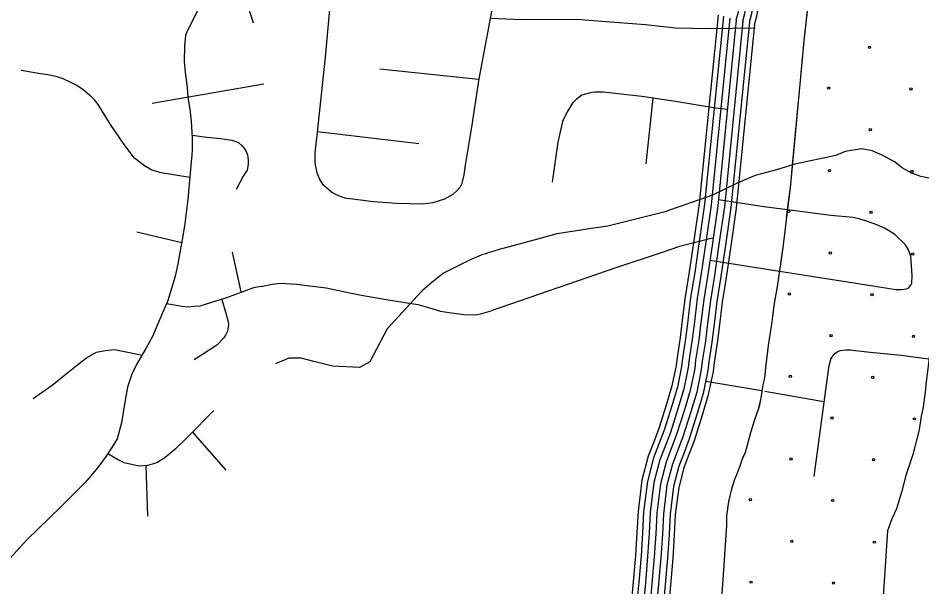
# Model space of a CAD drawing. Extents: x 1788175 to 1969470, y 584502 to 738744.
# Drawn here: x 1811030 to 1815246, y 699962 to 702614 of the extents above; entities that cross this region are included whole.
import ezdxf

# ---------------------------------------------------------------- set-up
doc = ezdxf.new("R2010")
doc.units = 0
for name, color, linetype in [('DESIGN - EROSION CONTROL - Devices', 7, 'Continuous'), ('DESIGN - SCRATCH - User 1', 7, 'Continuous'), ('DESIGN - TRANSPORTATION - Text', 7, 'Continuous'), ('SURVEY - CONTOURS - Index with Text', 7, 'Continuous'), ('SURVEY - DRAINAGE - Area Shapes', 7, 'Continuous'), ('SURVEY - TRANSPORTATION - Roads', 7, 'Continuous'), ('SURVEY - VEGETATION - Features with Text', 7, 'Continuous')]:
    doc.layers.add(name, color=color, linetype=linetype)

msp = doc.modelspace()

# ---------------------------------------------------------------- linework, layer by layer
at = {"layer": 'DESIGN - EROSION CONTROL - Devices'}
for centre in [(1815001.8, 702478.3), (1814811.4, 702287.8), (1815195.9, 702284.1), (1815005.5, 702093.7), (1814815.1, 701903.3), (1815199.7, 701899.6), (1814624.7, 701712.9), (1815009.3, 701709.1), (1814818.8, 701518.7), (1815203.4, 701515), (1814628.4, 701328.3), (1815013, 701324.6), (1814822.6, 701134.2), (1815207.1, 701130.5), (1814632.2, 700943.8), (1815016.7, 700940), (1814826.3, 700749.6), (1815210.9, 700745.9), (1814635.9, 700559.2), (1815020.5, 700555.5), (1814445.5, 700368.8), (1814830, 700365.1), (1814639.6, 700174.7), (1815024.2, 700170.9), (1814449.2, 699984.3), (1814833.8, 699980.5)]:
    msp.add_circle(centre, 5.28, dxfattribs=at)
at = {"layer": 'DESIGN - SCRATCH - User 1'}
for points in [[(1814557.6, 701274.1), (1814573.5, 701373), (1814598.3, 701544.4), (1814634.1, 701838.7), (1814698.2, 702524.3), (1814767.9, 703130), (1814296.7, 703173.5), (1813839.6, 703204.2), (1813839.6, 703263), (1813180.5, 703314.8), (1813236.6, 704047.1), (1813627.1, 703991.3), (1813649.4, 703853.6), (1813727.5, 703846.2), (1813891.1, 703537.3), (1813901.5, 703384.8), (1814686.1, 703326.2), (1814682.1, 703462), (1814842, 703794.8), (1814841.4, 703827.2), (1815091.7, 703813.1)], [(1815369, 701743.3), (1815264.3, 700905.2), (1815261.1, 700870.7), (1815251.2, 700791.2), (1815242.8, 700757.6), (1815233.4, 700694.9), (1815204.5, 700579.1), (1815178.4, 700505.3), (1815169.6, 700477.5), (1815155.2, 700419.7), (1815127.3, 700326.5), (1815107.1, 700282.1), (1815106.4, 700280), (1815085.9, 700223.9), (1815071.8, 700012), (1815062.1, 699875.7), (1815050.2, 699725.5), (1815033.7, 699622.4), (1815016.6, 699507.8), (1814981.7, 699397.5), (1814967.5, 699351.3), (1814936.8, 699259.2), (1814915.1, 699214.1)], [(1814314.2, 699931.9), (1814323.6, 700063.6), (1814336.1, 700250.7), (1814336.1, 700293.2), (1814346.2, 700360.5), (1814359.4, 700420.1), (1814373.2, 700464.9), (1814386.2, 700494.1), (1814398.1, 700526.8), (1814408, 700556.6), (1814423.4, 700590.6), (1814431.8, 700618.4), (1814447.6, 700681.5), (1814467, 700743.1), (1814485.4, 700795.3), (1814497, 700841.7), (1814506.4, 700904.6), (1814512.6, 700929.2), (1814515.4, 700951.2), (1814518.5, 700985.7), (1814531.2, 701087.3), (1814545.5, 701187.3), (1814557.6, 701274.1)]]:
    msp.add_lwpolyline(points, dxfattribs=at)
at = {"layer": 'DESIGN - TRANSPORTATION - Text'}
for points in [[(1815294.5, 701865.5), (1815240.7, 701876.3), (1815228.8, 701880.5), (1815197, 701891), (1815153.4, 701915.7), (1815117.8, 701944.3), (1815060.4, 701975.2), (1815014.7, 701995.9), (1814964.9, 702004.6), (1814888.7, 701991.8), (1814844.4, 701974.4), (1814653.9, 701933.1), (1814567.5, 701906.4), (1814469.1, 701879.8), (1814384.6, 701845), (1814269.7, 701788.6), (1814042.6, 701709.8), (1813781.6, 701643.6), (1813715.5, 701634.5), (1813543.2, 701609), (1813442.8, 701580.5), (1813274.1, 701534.9), (1813193.8, 701510), (1813133.4, 701484.9), (1813014.1, 701425.6), (1812959.9, 701382.1), (1812917.7, 701346), (1812910.3, 701338.1)], [(1812910.3, 701338.1), (1812751.4, 701165.1), (1812671.6, 701011.6), (1812623.2, 700985.4), (1812497.7, 700990.8), (1812410.5, 701012.7), (1812350.5, 701029), (1812293.5, 701028.6), (1812230.5, 701001.8)]]:
    msp.add_lwpolyline(points, dxfattribs=at)
at = {"layer": 'SURVEY - CONTOURS - Index with Text'}
for points in [[(1814441.7, 702594.8), (1814451.1, 702629), (1814460.8, 702677.2), (1814474.3, 702754.2), (1814484.4, 702804.8), (1814484.4, 702862.7), (1814462.7, 702922)], [(1814465.5, 702584.4), (1814476.2, 702623), (1814486, 702672.4), (1814499.6, 702749.4), (1814510.2, 702802.2), (1814510.2, 702867.2), (1814485.1, 702935.6)], [(1814380.5, 702606.2), (1814390.8, 702643.3), (1814399.8, 702688.6), (1814413.4, 702765.6), (1814422.4, 702810.9), (1814422.4, 702851.7), (1814410.4, 702884.7)], [(1814380.5, 702606.2), (1814390.8, 702643.3), (1814399.8, 702688.6), (1814413.4, 702765.6), (1814422.4, 702810.9), (1814422.4, 702851.7), (1814410.4, 702884.7)], [(1814411.1, 702600.5), (1814420.9, 702636.1), (1814430.3, 702682.9), (1814443.9, 702759.9), (1814453.4, 702807.8), (1814453.4, 702857.2), (1814436.5, 702903.3)], [(1814296.5, 702628.4), (1814207.1, 701749.4), (1814182, 701577.2), (1814161, 701431.9), (1814142, 701314.9), (1814126.9, 701193.1), (1814118.6, 701124.5), (1814104, 701031.3), (1814099.8, 700994), (1814080.5, 700899.5), (1814055.2, 700814.1), (1814019.3, 700701.2), (1813993.8, 700633.8), (1813969.7, 700571.6), (1813940.2, 700459.2), (1813922, 700314), (1813917.2, 700215.2), (1813910.5, 700108.8), (1813899.7, 699986.1), (1813885, 699833.1)], [(1814320.8, 702622.7), (1814232.6, 701746.3), (1814207.5, 701573.5), (1814186.5, 701428), (1814167.5, 701311.3), (1814152.5, 701190), (1814144.1, 701120.9), (1814129.5, 701027.9), (1814125.2, 700990), (1814105.5, 700893.3), (1814079.8, 700806.5), (1814043.6, 700692.8), (1814017.8, 700624.6), (1813994.2, 700563.6), (1813965.5, 700454.3), (1813947.7, 700311.8), (1813942.9, 700213.8), (1813936.1, 700106.9), (1813925.3, 699983.8), (1813910.4, 699829.2)], [(1814350.8, 702614.1), (1814263.4, 701742.5), (1814238.2, 701569.1), (1814217.1, 701423.3), (1814198.2, 701306.9), (1814183.2, 701186.2), (1814174.8, 701116.7), (1814160.2, 701023.7), (1814155.8, 700985.2), (1814135.6, 700885.8), (1814109.4, 700797.4), (1814072.9, 700682.6), (1814046.7, 700613.5), (1814023.7, 700554.1), (1813996, 700448.4), (1813978.6, 700309.1), (1813973.8, 700212.1), (1813967, 700104.5), (1813956.2, 699980.9), (1813941.1, 699824.6)], [(1814380.5, 702606.2), (1814294.1, 701738.7), (1814268.8, 701564.6), (1814247.8, 701418.6), (1814228.9, 701302.5), (1814214, 701182.4), (1814205.5, 701112.4), (1814190.9, 701019.6), (1814186.5, 700980.3), (1814165.7, 700878.3), (1814139.1, 700788.3), (1814102.2, 700672.4), (1814075.7, 700602.4), (1814053.3, 700544.5), (1814026.5, 700442.5), (1814009.5, 700306.4), (1814004.8, 700210.3), (1813998, 700102.2), (1813987, 699978.1), (1813971.8, 699820)], [(1814380.5, 702606.2), (1814294.1, 701738.7), (1814268.8, 701564.6), (1814247.8, 701418.6), (1814228.9, 701302.5), (1814214, 701182.4), (1814205.5, 701112.4), (1814190.9, 701019.6), (1814186.5, 700980.3), (1814165.7, 700878.3), (1814139.1, 700788.3), (1814102.2, 700672.4), (1814075.7, 700602.4), (1814053.3, 700544.5), (1814026.5, 700442.5), (1814009.5, 700306.4), (1814004.8, 700210.3), (1813998, 700102.2), (1813987, 699978.1), (1813971.8, 699820)], [(1814411.1, 702600.5), (1814324.9, 701735), (1814299.5, 701560.2), (1814278.4, 701413.9), (1814259.6, 701298.1), (1814244.8, 701178.6), (1814236.2, 701108.1), (1814221.7, 701015.4), (1814217.1, 700975.5), (1814195.8, 700870.8), (1814168.7, 700779.2), (1814131.5, 700662.2), (1814104.6, 700591.4), (1814082.8, 700534.9), (1814057, 700436.6), (1814040.4, 700303.7), (1814035.7, 700208.6), (1814028.9, 700099.9), (1814017.9, 699975.3), (1814002.5, 699815.3)], [(1814441.7, 702594.8), (1814355.7, 701731.2), (1814330.2, 701555.7), (1814309, 701409.1), (1814290.3, 701293.7), (1814275.5, 701174.9), (1814266.9, 701103.8), (1814252.4, 701011.3), (1814247.8, 700970.6), (1814225.9, 700863.3), (1814198.3, 700770.1), (1814160.8, 700652), (1814133.6, 700580.3), (1814112.3, 700525.4), (1814087.5, 700430.8), (1814071.3, 700301.1), (1814066.7, 700206.9), (1814059.8, 700097.5), (1814048.8, 699972.4), (1814033.2, 699810.7)], [(1814465.5, 702584.4), (1814380.2, 701728.2), (1814354.7, 701552.2), (1814333.5, 701405.4), (1814314.7, 701290.2), (1814300.1, 701171.9), (1814291.4, 701100.4), (1814276.9, 701008), (1814272.2, 700966.7), (1814249.9, 700857.3), (1814222, 700762.9), (1814184.1, 700643.9), (1814156.7, 700571.4), (1814135.9, 700517.8), (1814111.8, 700426.1), (1814095.9, 700298.9), (1814091.3, 700205.5), (1814084.4, 700095.7), (1814073.4, 699970.1), (1814057.7, 699807)]]:
    msp.add_lwpolyline(points, dxfattribs=at)
at = {"layer": 'SURVEY - DRAINAGE - Area Shapes'}
for points in [[(1814582.3, 701434.2), (1815008.7, 701366.9), (1815124.3, 701349.1), (1815150.3, 701348.7), (1815174.3, 701352.4), (1815182.1, 701355.6), (1815188.3, 701360.6), (1815196.7, 701372.1), (1815198.7, 701378.1), (1815201.3, 701412.1), (1815198.1, 701460.2), (1815194.7, 701502.3), (1815183.3, 701534.6), (1815169.6, 701556.8), (1815118.9, 701607), (1815075.3, 701632.8), (1815036.7, 701649.8), (1815023.8, 701655.1), (1814983.5, 701669.8), (1814958.9, 701677.5), (1814925.8, 701684.7), (1814822, 701694.2), (1814619.7, 701720.5)], [(1815149.5, 701041.4), (1815005.1, 701055.5), (1814936, 701062.4), (1814914, 701065.3), (1814904, 701065.3), (1814892, 701066.3), (1814864.9, 701062.2), (1814855.9, 701060.2), (1814845.8, 701054.1), (1814831.7, 701042), (1814821.5, 701026.9), (1814811, 700985.7), (1814741.7, 700476.9)], [(1815522.1, 700379.8), (1815518.3, 700685.9), (1815525.3, 700779.3), (1815527.1, 700855.6), (1815530.7, 700910.8), (1815528.9, 700924.9), (1815524.1, 700942.9), (1815514.3, 700963), (1815506.4, 700975), (1815485.5, 700989), (1815463.6, 700998), (1815404.6, 701006.8), (1815149.5, 701041.4)], [(1814513.5, 700874.9), (1814789.5, 700827.4)]]:
    msp.add_lwpolyline(points, dxfattribs=at)
at = {"layer": 'SURVEY - TRANSPORTATION - Roads'}
for points in [[(1811976, 703117.8), (1811965.2, 702911), (1811954.1, 702841.9), (1811941.4, 702803.7), (1811924.8, 702765.7), (1811905.6, 702719.7), (1811873.5, 702660), (1811852.9, 702622.3), (1811838.8, 702592.3), (1811820.2, 702556.4), (1811811.1, 702533.8), (1811807.2, 702485.5), (1811805.7, 702411.8), (1811810, 702362.4), (1811818.5, 702290.2), (1811823, 702244.8), (1811830.8, 702189), (1811838.5, 702133.3), (1811842.6, 702055.1), (1811842.6, 702001.9), (1811840.6, 701974)], [(1813248.7, 702695.3), (1813178.9, 702331.7), (1813145.3, 702105.8), (1813125.4, 701983.9), (1813116.5, 701927.9), (1813109.8, 701883.9), (1813099.1, 701838), (1813091.2, 701824.2), (1813078.6, 701810.3), (1813058.4, 701792.5), (1813019.4, 701770.8), (1812994, 701762), (1812965.1, 701752.4), (1812917.7, 701746.6), (1812797.8, 701750.3), (1812731.9, 701755.3), (1812686, 701758), (1812628.1, 701764.9), (1812578.2, 701771.6), (1812560.6, 701773.9), (1812534.4, 701782.3), (1812512.5, 701791.4), (1812492.8, 701803), (1812457.3, 701833.5), (1812437.8, 701861.9), (1812425.8, 701891.2), (1812422.5, 701908.2), (1812417.9, 701927.9), (1812416.2, 701945.4), (1812415.8, 701986.4), (1812427.3, 702082.4), (1812464.9, 702432.5), (1812520.9, 703049.2)], [(1812103, 702744.6), (1812100, 702696.2), (1812102.3, 702672.7), (1812106.8, 702655.8), (1812111.2, 702640.1), (1812126.8, 702591.6)], [(1813233.2, 702614.3), (1813381.2, 702607.2), (1813637.2, 702609.4), (1813752.9, 702599.7), (1813956.6, 702584.6), (1814096.3, 702568.5), (1814256.2, 702566.2), (1814467.7, 702569)], [(1811045.3, 702370.8), (1811126.1, 702358.2), (1811169, 702350.6), (1811206.9, 702343), (1811239.7, 702332.9), (1811272.5, 702317.7), (1811305.3, 702300.1), (1811333.1, 702282.4), (1811363.9, 702257.3)], [(1813178.4, 702328.1), (1812717.9, 702376.6)], [(1811655.6, 702217.6), (1812176.7, 702307.3)], [(1811688.4, 701895.3), (1811653.6, 701906), (1811620.8, 701926.2), (1811572.8, 701961.6), (1811524.9, 702024.8), (1811461.8, 702118.2), (1811421.4, 702183.9), (1811403.7, 702211.7), (1811388.6, 702231.9), (1811363.9, 702257.3)], [(1814338.9, 702188.3), (1814284.2, 702195.1), (1814096.8, 702225.9), (1813939.2, 702248.3), (1813759.7, 702269), (1813721.7, 702269.6), (1813705.7, 702267.8), (1813677.6, 702260.2), (1813659.5, 702254.5), (1813633.2, 702234.8), (1813616.9, 702217), (1813591, 702176.6), (1813570, 702132.8), (1813548, 702035.7), (1813521.1, 701849.8)], [(1813991, 702240.9), (1813958.2, 701935.5)], [(1811841.9, 702069), (1811911.5, 702059.9), (1811974.6, 702052.4), (1812027.6, 702044.8), (1812057.9, 702034.7), (1812075.6, 702019.5), (1812090.7, 701999.3), (1812100.8, 701976.6), (1812103.4, 701951.3), (1812103.4, 701931.1), (1812098.3, 701905.9), (1812080.6, 701878.1), (1812047.8, 701814.9)], [(1812427.7, 702086), (1812899.2, 702029.8)], [(1811840.6, 701974), (1811838.4, 701944.1), (1811821.5, 701768.8), (1811808.6, 701656), (1811795, 701570), (1811789.3, 701547.3), (1811775.5, 701468.1), (1811763.3, 701411.5), (1811758.8, 701393.3), (1811727.1, 701293.7), (1811704.5, 701239.4), (1811657.7, 701130.5)], [(1811688.4, 701895.3), (1811831.5, 701872.4)], [(1814619.7, 701720.5), (1814508.8, 701734.9), (1814297, 701767.7)], [(1811794.1, 701566.1), (1811584.8, 701616.3)], [(1814275.7, 701590.5), (1814116.3, 701549.7), (1814029.5, 701519.7), (1813818.5, 701450.7), (1813237.6, 701248.9)], [(1812028.8, 701523.3), (1812068.7, 701338.1)], [(1812028.8, 701523.3), (1812068.7, 701338.1)], [(1814257.4, 701485.6), (1814582.3, 701434.2)], [(1812164.1, 701362.8), (1812127.9, 701356), (1812003.1, 701309.6), (1811908, 701280.2), (1811877.7, 701271.7), (1811849.8, 701269.2), (1811823.9, 701266.6), (1811794.5, 701270.3), (1811722.4, 701282.5)], [(1812164.1, 701362.8), (1812215.3, 701373.3), (1812255.2, 701379), (1812329.2, 701373.3), (1812467.7, 701356.2), (1812623.4, 701323.9), (1812756.2, 701301.1), (1812894.8, 701278.3), (1812949.8, 701263.1), (1813001.1, 701247.9), (1813040.9, 701242.2), (1813109.3, 701232.7), (1813164.3, 701230.8), (1813192.8, 701236.5), (1813237.6, 701248.9)], [(1811980.1, 701302.5), (1811999.8, 701238), (1812010.7, 701198.5), (1812011.8, 701186.1), (1812010.2, 701172.6), (1812007.9, 701154.5), (1811998.1, 701135.7), (1811989.2, 701121.8), (1811959.2, 701090.8), (1811938.5, 701077.6), (1811851.3, 701021.1)], [(1811657.7, 701130.5), (1811643.4, 701105.5), (1811626.6, 701074.2), (1811600.2, 701028.5), (1811583.4, 700999.6), (1811561.7, 700953.9), (1811540.1, 700893.8), (1811528.1, 700824), (1811513.6, 700727.8), (1811492, 700653.2), (1811468, 700612.3), (1811441.5, 700571.4), (1811403.1, 700518.5), (1811343, 700448.8), (1811230, 700335.7), (1811071.3, 700181.8)], [(1811100.2, 700840.9), (1811189.1, 700903.4), (1811254, 700956.3), (1811309.3, 700999.6), (1811350.2, 701030.9), (1811395.8, 701057.3), (1811436.7, 701064.6), (1811480, 701069.4), (1811542.5, 701057.3), (1811608.7, 701043.2)], [(1814238, 700922.3), (1814499.6, 700877.3)], [(1811943.9, 700785.5), (1811823.7, 700662.9), (1811761.2, 700602.7), (1811715.6, 700564.2), (1811677.1, 700540.2), (1811633.8, 700528.1), (1811595.4, 700525.7), (1811559.3, 700533), (1811525.7, 700540.2), (1811494.4, 700557), (1811449, 700583)], [(1811843.9, 700683.4), (1811999.2, 700506.5)], [(1811636.2, 700292.4), (1811628.1, 700527.8)], [(1811071.3, 700181.8), (1810976.1, 700077.9), (1810923.3, 700011.8), (1810898.9, 699950.9), (1810883.6, 699901.1), (1810878.6, 699850.3), (1810881.6, 699800.5), (1810893.8, 699750.8), (1810917.2, 699697.9), (1810952.7, 699647.2), (1811004.5, 699603.5), (1811072.6, 699566.9), (1811123.4, 699552.7), (1811181.3, 699548.6), (1811255.4, 699558.8), (1811327.5, 699586.2), (1811382.4, 699622.8), (1811438.3, 699647.2), (1811509.4, 699662.4)]]:
    msp.add_lwpolyline(points, dxfattribs=at)
at = {"layer": 'SURVEY - VEGETATION - Features with Text'}
for points in [[(1814698.2, 702524.3), (1814767.9, 703130), (1814358.9, 703163.5), (1814322.7, 703166.2), (1814177.8, 703183.5), (1813839.6, 703204.2), (1813839.6, 703263), (1813180.5, 703314.8), (1813236.6, 704047.1), (1813627.1, 703991.3), (1813649.4, 703853.6), (1813727.5, 703846.2), (1813891.1, 703537.3), (1813901.5, 703384.8)], [(1814698.2, 702524.3), (1814728.4, 702786.6)], [(1814557.6, 701274.1), (1814573.5, 701373), (1814598.3, 701544.4), (1814634.1, 701838.7), (1814698.2, 702524.3)], [(1814682.7, 702358.6), (1814698.2, 702524.3)], [(1814644.1, 701946.4), (1814668.7, 702209.3)], [(1814615.2, 701684.1), (1814634.1, 701838.7), (1814644.1, 701946.4)], [(1814557.6, 701274.1), (1814573.5, 701373), (1814596.9, 701535.2)], [(1814314.2, 699931.9), (1814323.6, 700063.6), (1814336.1, 700250.7), (1814336.1, 700293.2), (1814346.2, 700360.5), (1814359.4, 700420.1), (1814373.2, 700464.9), (1814386.2, 700494.1), (1814398.1, 700526.8), (1814408, 700556.6), (1814423.4, 700590.6), (1814431.8, 700618.4), (1814447.6, 700681.5), (1814467, 700743.1), (1814485.4, 700795.3), (1814497, 700841.7), (1814506.4, 700904.6), (1814512.6, 700929.2), (1814515.4, 700951.2), (1814518.5, 700985.7), (1814531.2, 701087.3), (1814545.5, 701187.3), (1814557.6, 701274.1)], [(1814550.1, 701220.7), (1814557.6, 701274.1)], [(1814489.5, 700811.6), (1814497, 700841.7), (1814506.4, 700904.6), (1814512.6, 700929.2), (1814515.4, 700951.2), (1814518.5, 700985.7), (1814529.3, 701072.2)], [(1814409.7, 700560.4), (1814423.4, 700590.6), (1814431.8, 700618.4), (1814447.6, 700681.5), (1814467, 700743.1), (1814485.4, 700795.3), (1814489.5, 700811.6)], [(1814329.9, 700157.7), (1814336.1, 700250.7), (1814336.1, 700293.2), (1814346.2, 700360.5), (1814359.2, 700419.3)], [(1814311.2, 699894.3), (1814314.2, 699931.9), (1814323.6, 700063.6), (1814329.9, 700157.7)]]:
    msp.add_lwpolyline(points, dxfattribs=at)

doc.saveas('drawing.dxf')
